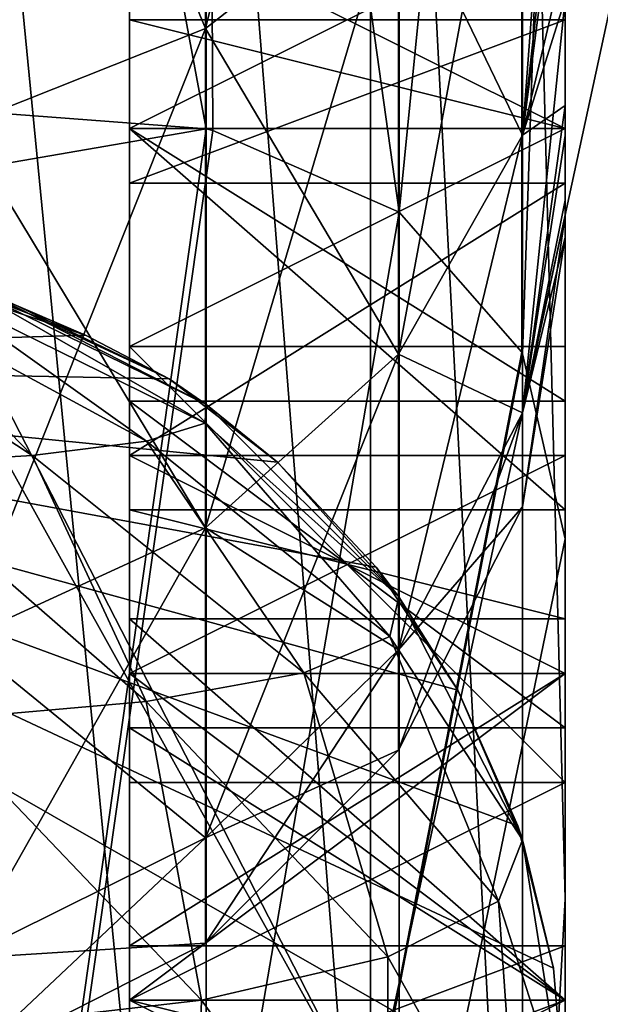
# Model space of a CAD drawing. Header units: millimetres. Extents: x -143 to 143, y -35 to 35.
# Tile 492 of 533: x 140.824 to 141.49, y -4.88 to -3.75. Entities that reach past the tile are written whole.
import ezdxf

# ---------------------------------------------------------------- set-up
doc = ezdxf.new("R2010")
doc.units = ezdxf.units.MM
doc.header["$LTSCALE"] = 65.185185
for name, color, linetype in [('1142', 7, 'CONTINUOUS'), ('1450', 7, 'CONTINUOUS'), ('1452', 7, 'CONTINUOUS'), ('1595', 7, 'CONTINUOUS'), ('1753', 7, 'CONTINUOUS'), ('1754', 7, 'CONTINUOUS'), ('1755', 7, 'CONTINUOUS'), ('1761', 7, 'CONTINUOUS'), ('1765', 7, 'CONTINUOUS'), ('1768', 7, 'CONTINUOUS'), ('866', 7, 'CONTINUOUS'), ('872', 7, 'CONTINUOUS'), ('887', 7, 'CONTINUOUS'), ('956', 7, 'CONTINUOUS'), ('957', 7, 'CONTINUOUS'), ('958', 7, 'CONTINUOUS'), ('959', 7, 'CONTINUOUS'), ('960', 7, 'CONTINUOUS'), ('967', 7, 'CONTINUOUS'), ('968', 7, 'CONTINUOUS'), ('969', 7, 'CONTINUOUS'), ('970', 7, 'CONTINUOUS'), ('971', 7, 'CONTINUOUS'), ('976', 7, 'CONTINUOUS'), ('977', 7, 'CONTINUOUS'), ('978', 7, 'CONTINUOUS'), ('979', 7, 'CONTINUOUS'), ('980', 7, 'CONTINUOUS'), ('981', 7, 'CONTINUOUS'), ('982', 7, 'CONTINUOUS'), ('986', 7, 'CONTINUOUS'), ('987', 7, 'CONTINUOUS'), ('988', 7, 'CONTINUOUS'), ('989', 7, 'CONTINUOUS'), ('990', 7, 'CONTINUOUS'), ('995', 7, 'CONTINUOUS'), ('996', 7, 'CONTINUOUS'), ('997', 7, 'CONTINUOUS'), ('998', 7, 'CONTINUOUS'), ('999', 7, 'CONTINUOUS')]:
    doc.layers.add(name, color=color, linetype=linetype)

msp = doc.modelspace()

# ---------------------------------------------------------------- linework, layer by layer
at = {"layer": '1142', "linetype": 'CONTINUOUS'}
for points in [[(141.4013, -2.8612, 17.5768), (141.4013, -5.6482, 16.8887), (141.2594, -2.9276, 17.8488), (141.4013, -2.8612, 17.5768)], [(141.45, -3.1952, 17.2058), (141.45, -4.7587, 16.8406), (141.4013, -2.8612, 17.5768), (141.45, -3.1952, 17.2058)], [(141.4013, -2.8612, 17.5768), (141.45, -4.7587, 16.8406), (141.4013, -5.6482, 16.8887), (141.4013, -2.8612, 17.5768)], [(141.2594, -2.9276, 17.8488), (141.2594, -5.778, 17.1396), (141.038, -2.9892, 18.0632), (141.2594, -2.9276, 17.8488)], [(141.2594, -2.9276, 17.8488), (141.4013, -5.6482, 16.8887), (141.2594, -5.778, 17.1396), (141.2594, -2.9276, 17.8488)], [(141.038, -2.9892, 18.0632), (141.038, -5.8981, 17.3328), (140.759, -3.0401, 18.1989), (141.038, -2.9892, 18.0632)], [(141.038, -2.9892, 18.0632), (141.2594, -5.778, 17.1396), (141.038, -5.8981, 17.3328), (141.038, -2.9892, 18.0632)], [(140.759, -3.0401, 18.1989), (141.038, -5.8981, 17.3328), (140.759, -5.997, 17.4493), (140.759, -3.0401, 18.1989)], [(141.45, -4.7587, 16.8406), (141.45, -6.2823, 16.3335), (141.4013, -5.6482, 16.8887), (141.45, -4.7587, 16.8406)]]:
    msp.add_3dface(points, dxfattribs=at)
at = {"layer": '1450', "linetype": 'CONTINUOUS'}
for points in [[(141.2265, -1.6844, 20.3281), (141.2265, -5.0074, 19.7736), (141.9507, -1.6597, 20.029), (141.2265, -1.6844, 20.3281)], [(141.9507, -1.6597, 20.029), (141.2265, -5.0074, 19.7736), (141.9507, -4.9337, 19.4827), (141.9507, -1.6597, 20.029)], [(141.2265, -1.6844, 20.3281), (140.45, -3.4954, 20.1998), (141.2265, -5.0074, 19.7736), (141.2265, -1.6844, 20.3281)], [(140.45, -3.4954, 20.1998), (140.45, -6.9438, 19.2882), (141.2265, -5.0074, 19.7736), (140.45, -3.4954, 20.1998)]]:
    msp.add_3dface(points, dxfattribs=at)
at = {"layer": '1452', "linetype": 'CONTINUOUS'}
for points in [[(141.9507, -4.9337, -19.4827), (141.2265, -1.6844, -20.3281), (141.9507, -1.6597, -20.029), (141.9507, -4.9337, -19.4827)], [(141.2265, -5.0074, -19.7736), (140.45, -3.6113, -20.1794), (141.2265, -1.6844, -20.3281), (141.2265, -5.0074, -19.7736)], [(141.2265, -5.0074, -19.7736), (141.2265, -1.6844, -20.3281), (141.9507, -4.9337, -19.4827), (141.2265, -5.0074, -19.7736)], [(140.45, -7.0544, -19.248), (140.45, -3.6113, -20.1794), (141.2265, -5.0074, -19.7736), (140.45, -7.0544, -19.248)]]:
    msp.add_3dface(points, dxfattribs=at)
at = {"layer": '1595', "linetype": 'CONTINUOUS'}
for points in [[(141.0373, -2.9986, -3.7601), (141.0373, -3.7601, -2.9986), (141.2588, -2.8606, -3.5871), (141.0373, -2.9986, -3.7601)], [(141.2588, -2.8606, -3.5871), (141.0373, -3.7601, -2.9986), (141.2588, -3.5871, -2.8606), (141.2588, -2.8606, -3.5871)], [(140.7581, -3.0871, -3.8711), (140.7581, -3.8711, -3.0871), (141.0373, -2.9986, -3.7601), (140.7581, -3.0871, -3.8711)], [(141.0373, -2.9986, -3.7601), (140.7581, -3.8711, -3.0871), (141.0373, -3.7601, -2.9986), (141.0373, -2.9986, -3.7601)], [(141.0373, -3.7601, 2.9986), (140.7581, -3.0871, 3.8711), (141.0373, -2.9986, 3.7601), (141.0373, -3.7601, 2.9986)], [(141.0373, -3.7601, 2.9986), (141.0373, -2.9986, 3.7601), (141.2588, -3.5871, 2.8606), (141.0373, -3.7601, 2.9986)], [(140.7581, -3.8711, 3.0871), (140.7581, -3.0871, 3.8711), (141.0373, -3.7601, 2.9986), (140.7581, -3.8711, 3.0871)], [(141.45, -3.5065, -1.9248), (141.45, -3.2281, -2.3621), (141.4011, -3.8823, -1.8696), (141.45, -3.5065, -1.9248)], [(141.4011, -3.8823, -1.8696), (141.45, -3.2281, -2.3621), (141.4011, -3.3689, -2.6866), (141.4011, -3.8823, -1.8696)], [(141.4011, -3.3689, 2.6866), (141.4011, -3.8823, 1.8696), (141.2588, -3.5871, 2.8606), (141.4011, -3.3689, 2.6866)], [(141.4011, -3.8823, -1.8696), (141.4011, -3.3689, -2.6866), (141.2588, -4.1337, -1.9907), (141.4011, -3.8823, -1.8696)], [(141.4011, -3.3689, -2.6866), (141.2588, -3.5871, -2.8606), (141.2588, -4.1337, -1.9907), (141.4011, -3.3689, -2.6866)], [(141.4011, -3.3689, 2.6866), (141.45, -3.4403, 2.0408), (141.4011, -3.8823, 1.8696), (141.4011, -3.3689, 2.6866)], [(141.45, -3.4403, 2.0408), (141.45, -3.6753, 1.5788), (141.4011, -3.8823, 1.8696), (141.45, -3.4403, 2.0408)], [(141.45, -3.7259, -1.4552), (141.45, -3.5065, -1.9248), (141.4011, -3.8823, -1.8696), (141.45, -3.7259, -1.4552)], [(141.0373, -3.7601, -2.9986), (141.0373, -4.3331, -2.0867), (141.2588, -3.5871, -2.8606), (141.0373, -3.7601, -2.9986)], [(141.2588, -3.5871, -2.8606), (141.0373, -4.3331, -2.0867), (141.2588, -4.1337, -1.9907), (141.2588, -3.5871, -2.8606)], [(141.2588, -4.1337, 1.9907), (141.0373, -3.7601, 2.9986), (141.2588, -3.5871, 2.8606), (141.2588, -4.1337, 1.9907)], [(141.4011, -3.8823, 1.8696), (141.2588, -4.1337, 1.9907), (141.2588, -3.5871, 2.8606), (141.4011, -3.8823, 1.8696)], [(141.45, -3.6753, 1.5788), (141.45, -3.8485, 1.0903), (141.4011, -3.8823, 1.8696), (141.45, -3.6753, 1.5788)], [(141.45, -3.8828, -0.9612), (141.45, -3.7259, -1.4552), (141.4011, -4.201, -0.9588), (141.45, -3.8828, -0.9612)], [(141.4011, -4.201, -0.9588), (141.45, -3.7259, -1.4552), (141.4011, -3.8823, -1.8696), (141.4011, -4.201, -0.9588)], [(140.7581, -3.8711, -3.0871), (140.7581, -4.461, -2.1483), (141.0373, -3.7601, -2.9986), (140.7581, -3.8711, -3.0871)], [(141.0373, -3.7601, -2.9986), (140.7581, -4.461, -2.1483), (141.0373, -4.3331, -2.0867), (141.0373, -3.7601, -2.9986)], [(141.0373, -4.3331, 2.0867), (140.7581, -3.8711, 3.0871), (141.0373, -3.7601, 2.9986), (141.0373, -4.3331, 2.0867)], [(141.0373, -4.3331, 2.0867), (141.0373, -3.7601, 2.9986), (141.2588, -4.1337, 1.9907), (141.0373, -4.3331, 2.0867)], [(141.45, -3.8485, 1.0903), (141.45, -3.9572, 0.5834), (141.4011, -4.201, 0.9588), (141.45, -3.8485, 1.0903)], [(141.4011, -3.8823, 1.8696), (141.45, -3.8485, 1.0903), (141.4011, -4.201, 0.9588), (141.4011, -3.8823, 1.8696)], [(140.7581, -4.461, 2.1483), (140.7581, -3.8711, 3.0871), (141.0373, -4.3331, 2.0867), (140.7581, -4.461, 2.1483)], [(141.4011, -3.8823, 1.8696), (141.4011, -4.201, 0.9588), (141.2588, -4.1337, 1.9907), (141.4011, -3.8823, 1.8696)], [(141.4011, -4.201, -0.9588), (141.4011, -3.8823, -1.8696), (141.2588, -4.473, -1.0209), (141.4011, -4.201, -0.9588)], [(141.4011, -3.8823, -1.8696), (141.2588, -4.1337, -1.9907), (141.2588, -4.473, -1.0209), (141.4011, -3.8823, -1.8696)], [(141.45, -3.9745, -0.451), (141.45, -3.8828, -0.9612), (141.4011, -4.201, -0.9588), (141.45, -3.9745, -0.451)], [(141.45, -3.9572, 0.5834), (141.45, -3.9994, 0.0668), (141.4011, -4.201, 0.9588), (141.45, -3.9572, 0.5834)], [(141.45, -3.9994, 0.0668), (141.45, -3.9745, -0.451), (141.4011, -4.309), (141.45, -3.9994, 0.0668)], [(141.4011, -4.309), (141.45, -3.9745, -0.451), (141.4011, -4.201, -0.9588), (141.4011, -4.309)], [(141.4011, -4.201, 0.9588), (141.45, -3.9994, 0.0668), (141.4011, -4.309), (141.4011, -4.201, 0.9588)], [(141.0373, -4.3331, -2.0867), (141.0373, -4.6888, -1.0702), (141.2588, -4.1337, -1.9907), (141.0373, -4.3331, -2.0867)], [(141.2588, -4.1337, -1.9907), (141.0373, -4.6888, -1.0702), (141.2588, -4.473, -1.0209), (141.2588, -4.1337, -1.9907)], [(141.2588, -4.473, 1.0209), (141.0373, -4.3331, 2.0867), (141.2588, -4.1337, 1.9907), (141.2588, -4.473, 1.0209)], [(141.4011, -4.201, 0.9588), (141.2588, -4.473, 1.0209), (141.2588, -4.1337, 1.9907), (141.4011, -4.201, 0.9588)], [(141.4011, -4.201, 0.9588), (141.4011, -4.309), (141.2588, -4.473, 1.0209), (141.4011, -4.201, 0.9588)], [(141.4011, -4.309), (141.4011, -4.201, -0.9588), (141.2588, -4.588), (141.4011, -4.309)], [(141.4011, -4.201, -0.9588), (141.2588, -4.473, -1.0209), (141.2588, -4.588), (141.4011, -4.201, -0.9588)], [(141.4011, -4.309), (141.2588, -4.588), (141.2588, -4.473, 1.0209), (141.4011, -4.309)], [(140.7581, -4.461, -2.1483), (140.7581, -4.8272, -1.1018), (141.0373, -4.3331, -2.0867), (140.7581, -4.461, -2.1483)], [(141.0373, -4.3331, -2.0867), (140.7581, -4.8272, -1.1018), (141.0373, -4.6888, -1.0702), (141.0373, -4.3331, -2.0867)], [(141.0373, -4.6888, 1.0702), (140.7581, -4.461, 2.1483), (141.0373, -4.3331, 2.0867), (141.0373, -4.6888, 1.0702)], [(141.0373, -4.6888, 1.0702), (141.0373, -4.3331, 2.0867), (141.2588, -4.473, 1.0209), (141.0373, -4.6888, 1.0702)], [(140.7581, -4.8272, 1.1018), (140.7581, -4.461, 2.1483), (141.0373, -4.6888, 1.0702), (140.7581, -4.8272, 1.1018)], [(141.0373, -4.6888, -1.0702), (141.0373, -4.8094), (141.2588, -4.473, -1.0209), (141.0373, -4.6888, -1.0702)], [(141.2588, -4.473, -1.0209), (141.0373, -4.8094), (141.2588, -4.588), (141.2588, -4.473, -1.0209)], [(141.2588, -4.588), (141.0373, -4.6888, 1.0702), (141.2588, -4.473, 1.0209), (141.2588, -4.588)], [(141.0373, -4.8094), (141.0373, -4.6888, 1.0702), (141.2588, -4.588), (141.0373, -4.8094)], [(140.7581, -4.8272, -1.1018), (140.7581, -4.9513), (141.0373, -4.6888, -1.0702), (140.7581, -4.8272, -1.1018)], [(141.0373, -4.6888, -1.0702), (140.7581, -4.9513), (141.0373, -4.8094), (141.0373, -4.6888, -1.0702)], [(141.0373, -4.8094), (140.7581, -4.8272, 1.1018), (141.0373, -4.6888, 1.0702), (141.0373, -4.8094)], [(140.7581, -4.9513), (140.7581, -4.8272, 1.1018), (141.0373, -4.8094), (140.7581, -4.9513)]]:
    msp.add_3dface(points, dxfattribs=at)
at = {"layer": '1753', "linetype": 'CONTINUOUS'}
for points in [[(140.8997, -4.1119, -7.388), (139.95, -4.1417, -6.9701), (140.8096, -4.0821, -7.3157), (140.8997, -4.1119, -7.388)], [(140.9956, -4.162, -7.4833), (139.95, -4.1417, -6.9701), (140.8997, -4.1119, -7.388), (140.9956, -4.162, -7.4833)], [(141.45, -5, -8.5355), (141.45, -10.4797, -14.0152), (139.95, -4.1417, -6.9701), (141.45, -5, -8.5355)], [(141.45, -5, -8.5355), (139.95, -4.1417, -6.9701), (141.4368, -4.8381, -8.3674), (141.45, -5, -8.5355)], [(141.45, -10.4797, -14.0152), (141.4039, -10.7064, -14.2202), (139.95, -4.1417, -6.9701), (141.45, -10.4797, -14.0152)], [(141.4039, -10.7064, -14.2202), (141.2663, -10.9415, -14.3905), (139.95, -4.1417, -6.9701), (141.4039, -10.7064, -14.2202)], [(141.2663, -10.9415, -14.3905), (141.1654, -11.0549, -14.4563), (139.95, -4.1417, -6.9701), (141.2663, -10.9415, -14.3905)], [(141.1654, -11.0549, -14.4563), (141.0458, -11.1613, -14.5063), (139.95, -4.1417, -6.9701), (141.1654, -11.0549, -14.4563)], [(141.0458, -11.1613, -14.5063), (140.9106, -11.2574, -14.5387), (139.95, -4.1417, -6.9701), (141.0458, -11.1613, -14.5063)], [(140.9106, -11.2574, -14.5387), (140.7634, -11.3407, -14.5526), (139.95, -4.1417, -6.9701), (140.9106, -11.2574, -14.5387)], [(141.4368, -4.8381, -8.3674), (139.95, -4.1417, -6.9701), (141.3957, -4.6749, -8.1848), (141.4368, -4.8381, -8.3674)], [(141.3957, -4.6749, -8.1848), (139.95, -4.1417, -6.9701), (141.3268, -4.5191, -7.9966), (141.3957, -4.6749, -8.1848)], [(141.3268, -4.5191, -7.9966), (139.95, -4.1417, -6.9701), (141.233, -4.378, -7.8113), (141.3268, -4.5191, -7.9966)], [(141.233, -4.378, -7.8113), (139.95, -4.1417, -6.9701), (141.1198, -4.2575, -7.6374), (141.233, -4.378, -7.8113)], [(141.1198, -4.2575, -7.6374), (139.95, -4.1417, -6.9701), (140.9956, -4.162, -7.4833), (141.1198, -4.2575, -7.6374)]]:
    msp.add_3dface(points, dxfattribs=at)
at = {"layer": '1754', "linetype": 'CONTINUOUS'}
for points in [[(140.759, -4.0489, -16.7705), (140.9956, -4.162, -7.4833), (140.7346, -4.0413, -7.4833), (140.759, -4.0489, -16.7705)], [(141.0378, -4.191, -16.7705), (140.9956, -4.162, -7.4833), (140.759, -4.0489, -16.7705), (141.0378, -4.191, -16.7705)], [(141.1198, -4.2575, -7.6374), (140.9956, -4.162, -7.4833), (141.0378, -4.191, -16.7705), (141.1198, -4.2575, -7.6374)], [(141.259, -4.4122, -16.7705), (141.1198, -4.2575, -7.6374), (141.0378, -4.191, -16.7705), (141.259, -4.4122, -16.7705)], [(141.233, -4.378, -7.8113), (141.1198, -4.2575, -7.6374), (141.259, -4.4122, -16.7705), (141.233, -4.378, -7.8113)], [(141.3268, -4.5191, -7.9966), (141.233, -4.378, -7.8113), (141.259, -4.4122, -16.7705), (141.3268, -4.5191, -7.9966)], [(141.4011, -4.691, -16.7705), (141.3268, -4.5191, -7.9966), (141.259, -4.4122, -16.7705), (141.4011, -4.691, -16.7705)], [(141.3957, -4.6749, -8.1848), (141.3268, -4.5191, -7.9966), (141.4011, -4.691, -16.7705), (141.3957, -4.6749, -8.1848)], [(141.4368, -4.8381, -8.3674), (141.3957, -4.6749, -8.1848), (141.4011, -4.691, -16.7705), (141.4368, -4.8381, -8.3674)], [(141.45, -5, -16.7705), (141.4368, -4.8381, -8.3674), (141.4011, -4.691, -16.7705), (141.45, -5, -16.7705)], [(141.45, -5, -16.7705), (141.45, -5, -8.5355), (141.4368, -4.8381, -8.3674), (141.45, -5, -16.7705)]]:
    msp.add_3dface(points, dxfattribs=at)
at = {"layer": '1755', "linetype": 'CONTINUOUS'}
for points in [[(140.7604, -4.0548, -16.8714), (140.7264, -4.0602, -16.9715), (141.0368, -4.2131, -16.9612), (140.7604, -4.0548, -16.8714)], [(141.0378, -4.191, -16.7705), (140.759, -4.0489, -16.7705), (140.7604, -4.0548, -16.8714), (141.0378, -4.191, -16.7705)], [(141.0378, -4.191, -16.7705), (140.7604, -4.0548, -16.8714), (141.0368, -4.2131, -16.9612), (141.0378, -4.191, -16.7705)], [(140.6576, -4.0646, -17.0567), (140.5612, -4.0674, -17.1139), (140.8384, -4.25, -17.3059), (140.6576, -4.0646, -17.0567)], [(140.7264, -4.0602, -16.9715), (140.6576, -4.0646, -17.0567), (140.9695, -4.2335, -17.1482), (140.7264, -4.0602, -16.9715)], [(140.6576, -4.0646, -17.0567), (140.8384, -4.25, -17.3059), (140.9695, -4.2335, -17.1482), (140.6576, -4.0646, -17.0567)], [(140.7264, -4.0602, -16.9715), (140.9695, -4.2335, -17.1482), (141.0368, -4.2131, -16.9612), (140.7264, -4.0602, -16.9715)], [(140.5612, -4.0674, -17.1139), (140.6575, -4.2606, -17.411), (140.8384, -4.25, -17.3059), (140.5612, -4.0674, -17.1139)], [(141.259, -4.4122, -16.7705), (141.0378, -4.191, -16.7705), (141.0368, -4.2131, -16.9612), (141.259, -4.4122, -16.7705)], [(141.0368, -4.2131, -16.9612), (140.9695, -4.2335, -17.1482), (141.249, -4.4576, -17.0301), (141.0368, -4.2131, -16.9612)], [(141.259, -4.4122, -16.7705), (141.0368, -4.2131, -16.9612), (141.249, -4.4576, -17.0301), (141.259, -4.4122, -16.7705)], [(140.9695, -4.2335, -17.1482), (140.8384, -4.25, -17.3059), (141.1501, -4.4992, -17.2795), (140.9695, -4.2335, -17.1482)], [(140.9695, -4.2335, -17.1482), (141.1501, -4.4992, -17.2795), (141.249, -4.4576, -17.0301), (140.9695, -4.2335, -17.1482)], [(140.8384, -4.25, -17.3059), (140.6575, -4.2606, -17.411), (140.9691, -4.5323, -17.4859), (140.8384, -4.25, -17.3059)], [(140.8384, -4.25, -17.3059), (140.9691, -4.5323, -17.4859), (141.1501, -4.4992, -17.2795), (140.8384, -4.25, -17.3059)], [(140.6575, -4.2606, -17.411), (140.7257, -4.5535, -17.6218), (140.9691, -4.5323, -17.4859), (140.6575, -4.2606, -17.411)], [(141.4011, -4.691, -16.7705), (141.259, -4.4122, -16.7705), (141.249, -4.4576, -17.0301), (141.4011, -4.691, -16.7705)], [(141.249, -4.4576, -17.0301), (141.1501, -4.4992, -17.2795), (141.3736, -4.7615, -17.0706), (141.249, -4.4576, -17.0301)], [(141.4011, -4.691, -16.7705), (141.249, -4.4576, -17.0301), (141.3736, -4.7615, -17.0706), (141.4011, -4.691, -16.7705)], [(141.1501, -4.4992, -17.2795), (140.9691, -4.5323, -17.4859), (141.2464, -4.8251, -17.3495), (141.1501, -4.4992, -17.2795)], [(141.1501, -4.4992, -17.2795), (141.2464, -4.8251, -17.3495), (141.3736, -4.7615, -17.0706), (141.1501, -4.4992, -17.2795)], [(140.9691, -4.5323, -17.4859), (140.7257, -4.5535, -17.6218), (141.0327, -4.875, -17.5735), (140.9691, -4.5323, -17.4859)], [(140.9691, -4.5323, -17.4859), (141.0327, -4.875, -17.5735), (141.2464, -4.8251, -17.3495), (140.9691, -4.5323, -17.4859)], [(140.7257, -4.5535, -17.6218), (140.7568, -4.9066, -17.7177), (141.0327, -4.875, -17.5735), (140.7257, -4.5535, -17.6218)], [(141.45, -5, -16.7705), (141.4011, -4.691, -16.7705), (141.3736, -4.7615, -17.0706), (141.45, -5, -16.7705)], [(141.2464, -4.8251, -17.3495), (141.3971, -5.0917, -17.0781), (141.3736, -4.7615, -17.0706), (141.2464, -4.8251, -17.3495)], [(141.3971, -5.0917, -17.0781), (141.45, -5, -16.7705), (141.3736, -4.7615, -17.0706), (141.3971, -5.0917, -17.0781)], [(141.0327, -4.875, -17.5735), (141.2468, -5.1726, -17.3495), (141.2464, -4.8251, -17.3495), (141.0327, -4.875, -17.5735)], [(141.2468, -5.1726, -17.3495), (141.3971, -5.0917, -17.0781), (141.2464, -4.8251, -17.3495), (141.2468, -5.1726, -17.3495)], [(140.7568, -4.9066, -17.7177), (141.0211, -5.2345, -17.5572), (141.0327, -4.875, -17.5735), (140.7568, -4.9066, -17.7177)], [(141.0211, -5.2345, -17.5572), (141.2468, -5.1726, -17.3495), (141.0327, -4.875, -17.5735), (141.0211, -5.2345, -17.5572)]]:
    msp.add_3dface(points, dxfattribs=at)
at = {"layer": '1761', "linetype": 'CONTINUOUS'}
for points in [[(140.8997, -4.1119, -7.388), (140.8096, -4.0821, -7.3157), (140.7129, -4.0413, -7.3744), (140.8997, -4.1119, -7.388)], [(140.7346, -4.0413, -7.4833), (140.8997, -4.1119, -7.388), (140.7129, -4.0413, -7.3744), (140.7346, -4.0413, -7.4833)], [(140.9956, -4.162, -7.4833), (140.8997, -4.1119, -7.388), (140.7346, -4.0413, -7.4833), (140.9956, -4.162, -7.4833)]]:
    msp.add_3dface(points, dxfattribs=at)
at = {"layer": '1765', "linetype": 'CONTINUOUS'}
for points in [[(141.0381, -3.8752, 7.2166), (141.038, -2.3872, 7.8356), (140.759, -2.3769, 7.69), (141.0381, -3.8752, 7.2166)], [(140.7694, -3.855, 7.0697), (141.0381, -3.8752, 7.2166), (140.759, -2.3769, 7.69), (140.7694, -3.855, 7.0697)], [(141.2594, -3.9709, 7.4166), (141.2594, -2.4455, 8.0494), (141.038, -2.3872, 7.8356), (141.2594, -3.9709, 7.4166)], [(141.0456, -3.877, 7.2219), (141.2594, -3.9709, 7.4166), (141.038, -2.3872, 7.8356), (141.0456, -3.877, 7.2219)], [(141.0381, -3.8752, 7.2166), (141.0456, -3.877, 7.2219), (141.038, -2.3872, 7.8356), (141.0381, -3.8752, 7.2166)], [(141.2594, -3.9709, 7.4166), (141.4013, -2.5468, 8.3104), (141.2594, -2.4455, 8.0494), (141.2594, -3.9709, 7.4166)], [(141.4002, -4.1313, 7.6434), (141.4013, -2.5468, 8.3104), (141.2594, -3.9709, 7.4166), (141.4002, -4.1313, 7.6434)], [(141.4013, -4.1335, 7.6461), (141.4013, -2.5468, 8.3104), (141.4002, -4.1313, 7.6434), (141.4013, -4.1335, 7.6461)], [(141.4013, -4.1335, 7.6461), (141.45, -2.685, 8.5902), (141.4013, -2.5468, 8.3104), (141.4013, -4.1335, 7.6461)], [(141.45, -4.3457, 7.8813), (141.45, -2.685, 8.5902), (141.4013, -4.1335, 7.6461), (141.45, -4.3457, 7.8813)]]:
    msp.add_3dface(points, dxfattribs=at)
at = {"layer": '1768', "linetype": 'CONTINUOUS'}
for points in [[(139.95, -4.063, 6.8914), (141.0381, -3.8752, 7.2166), (140.7694, -3.855, 7.0697), (139.95, -4.063, 6.8914)], [(139.95, -4.063, 6.8914), (139.95, -11.5906, 14.419), (141.0381, -3.8752, 7.2166), (139.95, -4.063, 6.8914)], [(139.95, -11.5906, 14.419), (141.0456, -3.877, 7.2219), (141.0381, -3.8752, 7.2166), (139.95, -11.5906, 14.419)], [(139.95, -11.5906, 14.419), (141.2594, -3.9709, 7.4166), (141.0456, -3.877, 7.2219), (139.95, -11.5906, 14.419)], [(139.95, -11.5906, 14.419), (141.4002, -4.1313, 7.6434), (141.2594, -3.9709, 7.4166), (139.95, -11.5906, 14.419)], [(139.95, -11.5906, 14.419), (141.4013, -4.1335, 7.6461), (141.4002, -4.1313, 7.6434), (139.95, -11.5906, 14.419)], [(139.95, -11.5906, 14.419), (141.45, -4.3457, 7.8813), (141.4013, -4.1335, 7.6461), (139.95, -11.5906, 14.419)], [(141.45, -10.4797, 14.0152), (141.45, -4.3457, 7.8813), (139.95, -11.5906, 14.419), (141.45, -10.4797, 14.0152)]]:
    msp.add_3dface(points, dxfattribs=at)
at = {"layer": '866', "linetype": 'CONTINUOUS'}
for points in [[(141.45, -3.8485, 1.0903), (141.45, -3.6753, 1.5788), (141.45, -3.7259, -1.4552), (141.45, -3.8485, 1.0903)], [(141.45, -3.8828, -0.9612), (141.45, -3.8485, 1.0903), (141.45, -3.7259, -1.4552), (141.45, -3.8828, -0.9612)], [(141.45, -3.9572, 0.5834), (141.45, -3.8485, 1.0903), (141.45, -3.8828, -0.9612), (141.45, -3.9572, 0.5834)], [(141.45, -3.9745, -0.451), (141.45, -3.9572, 0.5834), (141.45, -3.8828, -0.9612), (141.45, -3.9745, -0.451)], [(141.45, -3.9994, 0.0668), (141.45, -3.9572, 0.5834), (141.45, -3.9745, -0.451), (141.45, -3.9994, 0.0668)]]:
    msp.add_3dface(points, dxfattribs=at)
at = {"layer": '872', "linetype": 'CONTINUOUS'}
for points in [[(141.45, -2.685, 8.5902), (141.45, -4.3457, 7.8813), (141.45, -2.75, 12.8936), (141.45, -2.685, 8.5902)], [(141.45, -2.75, 12.8936), (141.45, -4.3457, 7.8813), (141.45, -2.75, 13.2766), (141.45, -2.75, 12.8936)], [(141.45, -2.75, 13.2766), (141.45, -4.3457, 7.8813), (141.45, -3.25, 12.7021), (141.45, -2.75, 13.2766)], [(141.45, -4.7587, 16.8406), (141.45, -3.1952, 17.2058), (141.45, -4.4375, 15), (141.45, -4.7587, 16.8406)], [(141.45, -4.4375, 15), (141.45, -3.1952, 17.2058), (141.45, -4.3125, 15), (141.45, -4.4375, 15)], [(141.45, -4.3125, 15), (141.45, -3.1952, 17.2058), (141.45, -3.875, 14.9362), (141.45, -4.3125, 15)], [(141.45, -3.875, 14.9362), (141.45, -3.1952, 17.2058), (141.45, -3.625, 14.8085), (141.45, -3.875, 14.9362)], [(141.45, -3.25, 12.7021), (141.45, -4.3457, 7.8813), (141.45, -3.3125, 12.5106), (141.45, -3.25, 12.7021)], [(141.45, -3.3125, 12.5106), (141.45, -4.3457, 7.8813), (141.45, -3.4375, 12.3191), (141.45, -3.3125, 12.5106)], [(141.45, -3.4375, 12.3191), (141.45, -4.3457, 7.8813), (141.45, -3.625, 12.1915), (141.45, -3.4375, 12.3191)], [(141.45, -3.625, 12.1915), (141.45, -4.3457, 7.8813), (141.45, -3.875, 12.0638), (141.45, -3.625, 12.1915)], [(141.45, -3.9375, 14.617), (141.45, -3.75, 14.4894), (141.45, -3.875, 12.383), (141.45, -3.9375, 14.617)], [(141.45, -3.875, 12.383), (141.45, -3.75, 14.4894), (141.45, -3.75, 12.4468), (141.45, -3.875, 12.383)], [(141.45, -3.875, 12.0638), (141.45, -4.3457, 7.8813), (141.45, -4.125, 12), (141.45, -3.875, 12.0638)], [(141.45, -4.1875, 12.3191), (141.45, -3.9375, 14.617), (141.45, -3.875, 12.383), (141.45, -4.1875, 12.3191)], [(141.45, -4.25, 14.6809), (141.45, -3.9375, 14.617), (141.45, -4.25, 13.6596), (141.45, -4.25, 14.6809)], [(141.45, -4.25, 13.6596), (141.45, -3.9375, 14.617), (141.45, -4.25, 13.4043), (141.45, -4.25, 13.6596)], [(141.45, -4.25, 13.4043), (141.45, -3.9375, 14.617), (141.45, -4.1875, 12.3191), (141.45, -4.25, 13.4043)], [(141.45, -4.125, 12), (141.45, -4.3457, 7.8813), (141.45, -4.625, 12), (141.45, -4.125, 12)], [(141.45, -4.5625, 12.3191), (141.45, -4.25, 13.4043), (141.45, -4.1875, 12.3191), (141.45, -4.5625, 12.3191)], [(141.45, -4.5, 14.6809), (141.45, -4.25, 14.6809), (141.45, -4.5, 13.6596), (141.45, -4.5, 14.6809)], [(141.45, -4.5, 13.6596), (141.45, -4.25, 14.6809), (141.45, -4.25, 13.6596), (141.45, -4.5, 13.6596)], [(141.45, -4.5, 13.4043), (141.45, -4.25, 13.4043), (141.45, -4.5625, 12.3191), (141.45, -4.5, 13.4043)], [(141.45, -4.3457, 7.8813), (141.45, -10.4797, 14.0152), (141.45, -4.875, 12.0638), (141.45, -4.3457, 7.8813)], [(141.45, -4.625, 12), (141.45, -4.3457, 7.8813), (141.45, -4.875, 12.0638), (141.45, -4.625, 12)], [(141.45, -4.875, 14.9362), (141.45, -4.7587, 16.8406), (141.45, -4.4375, 15), (141.45, -4.875, 14.9362)], [(141.45, -4.8125, 14.617), (141.45, -4.5, 14.6809), (141.45, -4.875, 13.7872), (141.45, -4.8125, 14.617)], [(141.45, -4.875, 13.7872), (141.45, -4.5, 14.6809), (141.45, -4.5, 13.6596), (141.45, -4.875, 13.7872)], [(141.45, -4.875, 13.3404), (141.45, -4.5, 13.4043), (141.45, -4.875, 12.383), (141.45, -4.875, 13.3404)], [(141.45, -4.875, 12.383), (141.45, -4.5, 13.4043), (141.45, -4.5625, 12.3191), (141.45, -4.875, 12.383)], [(141.45, -6.2823, 16.3335), (141.45, -4.7587, 16.8406), (141.45, -5.375, 14.5532), (141.45, -6.2823, 16.3335)], [(141.45, -5.375, 14.5532), (141.45, -4.7587, 16.8406), (141.45, -5.125, 14.8085), (141.45, -5.375, 14.5532)], [(141.45, -5.125, 14.8085), (141.45, -4.7587, 16.8406), (141.45, -4.875, 14.9362), (141.45, -5.125, 14.8085)], [(141.45, -5, 14.4894), (141.45, -4.8125, 14.617), (141.45, -5, 13.9149), (141.45, -5, 14.4894)], [(141.45, -5, 13.9149), (141.45, -4.8125, 14.617), (141.45, -4.875, 13.7872), (141.45, -5, 13.9149)], [(141.45, -4.875, 12.0638), (141.45, -10.4797, 14.0152), (141.45, -5.125, 12.1915), (141.45, -4.875, 12.0638)], [(141.45, -5.0625, 13.2128), (141.45, -4.875, 13.3404), (141.45, -5, 12.4468), (141.45, -5.0625, 13.2128)], [(141.45, -5, 12.4468), (141.45, -4.875, 13.3404), (141.45, -4.875, 12.383), (141.45, -5, 12.4468)]]:
    msp.add_3dface(points, dxfattribs=at)
at = {"layer": '887', "linetype": 'CONTINUOUS'}
for points in [[(140.95, -3.9375, 14.617), (140.95, -4.25, 14.6809), (140.95, -3.375, 14.5532), (140.95, -3.9375, 14.617)], [(140.95, -3.375, 14.5532), (140.95, -4.25, 14.6809), (140.95, -3.625, 14.8085), (140.95, -3.375, 14.5532)], [(140.95, -3.75, 14.4894), (140.95, -3.9375, 14.617), (140.95, -3.375, 14.5532), (140.95, -3.75, 14.4894)], [(140.95, -3.4375, 12.3191), (140.95, -3.625, 12.1915), (140.95, -4.1875, 12.3191), (140.95, -3.4375, 12.3191)], [(140.95, -3.75, 12.4468), (140.95, -3.4375, 12.3191), (140.95, -3.875, 12.383), (140.95, -3.75, 12.4468)], [(140.95, -3.875, 12.383), (140.95, -3.4375, 12.3191), (140.95, -4.1875, 12.3191), (140.95, -3.875, 12.383)], [(140.95, -5.125, 12.1915), (140.95, -5.3125, 12.3191), (140.95, -3.625, 12.1915), (140.95, -5.125, 12.1915)], [(140.95, -3.625, 12.1915), (140.95, -5.3125, 12.3191), (140.95, -4.5625, 12.3191), (140.95, -3.625, 12.1915)], [(140.95, -3.875, 12.0638), (140.95, -5.125, 12.1915), (140.95, -3.625, 12.1915), (140.95, -3.875, 12.0638)], [(140.95, -4.1875, 12.3191), (140.95, -3.625, 12.1915), (140.95, -4.5625, 12.3191), (140.95, -4.1875, 12.3191)], [(140.95, -3.625, 14.8085), (140.95, -4.25, 14.6809), (140.95, -5.125, 14.8085), (140.95, -3.625, 14.8085)], [(140.95, -3.875, 14.9362), (140.95, -3.625, 14.8085), (140.95, -4.875, 14.9362), (140.95, -3.875, 14.9362)], [(140.95, -4.875, 14.9362), (140.95, -3.625, 14.8085), (140.95, -5.125, 14.8085), (140.95, -4.875, 14.9362)], [(140.95, -4.875, 12.0638), (140.95, -5.125, 12.1915), (140.95, -3.875, 12.0638), (140.95, -4.875, 12.0638)], [(140.95, -4.125, 12), (140.95, -4.875, 12.0638), (140.95, -3.875, 12.0638), (140.95, -4.125, 12)], [(140.95, -4.3125, 15), (140.95, -3.875, 14.9362), (140.95, -4.4375, 15), (140.95, -4.3125, 15)], [(140.95, -4.4375, 15), (140.95, -3.875, 14.9362), (140.95, -4.875, 14.9362), (140.95, -4.4375, 15)], [(140.95, -4.625, 12), (140.95, -4.875, 12.0638), (140.95, -4.125, 12), (140.95, -4.625, 12)], [(140.95, -4.25, 13.4043), (140.95, -4.5, 13.4043), (140.95, -5, 13.5319), (140.95, -4.25, 13.4043)], [(140.95, -4.25, 13.6596), (140.95, -4.25, 13.4043), (140.95, -4.5, 13.6596), (140.95, -4.25, 13.6596)], [(140.95, -4.5, 13.6596), (140.95, -4.25, 13.4043), (140.95, -5, 13.5319), (140.95, -4.5, 13.6596)], [(140.95, -4.25, 14.6809), (140.95, -4.5, 14.6809), (140.95, -5.125, 14.8085), (140.95, -4.25, 14.6809)], [(140.95, -4.5, 13.4043), (140.95, -4.875, 13.3404), (140.95, -5.3125, 13.4043), (140.95, -4.5, 13.4043)], [(140.95, -5, 13.5319), (140.95, -4.5, 13.4043), (140.95, -5.3125, 13.4043), (140.95, -5, 13.5319)], [(140.95, -4.875, 13.7872), (140.95, -4.5, 13.6596), (140.95, -5.25, 13.7234), (140.95, -4.875, 13.7872)], [(140.95, -5.25, 13.7234), (140.95, -4.5, 13.6596), (140.95, -5, 13.5319), (140.95, -5.25, 13.7234)], [(140.95, -4.5, 14.6809), (140.95, -4.8125, 14.617), (140.95, -5.125, 14.8085), (140.95, -4.5, 14.6809)], [(140.95, -4.5625, 12.3191), (140.95, -5.3125, 12.3191), (140.95, -4.875, 12.383), (140.95, -4.5625, 12.3191)], [(140.95, -4.8125, 14.617), (140.95, -5, 14.4894), (140.95, -5.375, 14.5532), (140.95, -4.8125, 14.617)], [(140.95, -5.125, 14.8085), (140.95, -4.8125, 14.617), (140.95, -5.375, 14.5532), (140.95, -5.125, 14.8085)], [(140.95, -5.3125, 12.3191), (140.95, -5.4375, 12.5106), (140.95, -4.875, 12.383), (140.95, -5.3125, 12.3191)], [(140.95, -4.875, 12.383), (140.95, -5.4375, 12.5106), (140.95, -5, 12.4468), (140.95, -4.875, 12.383)], [(140.95, -4.875, 13.3404), (140.95, -5.0625, 13.2128), (140.95, -5.3125, 13.4043), (140.95, -4.875, 13.3404)], [(140.95, -5, 13.9149), (140.95, -4.875, 13.7872), (140.95, -5.375, 13.9149), (140.95, -5, 13.9149)], [(140.95, -5.375, 13.9149), (140.95, -4.875, 13.7872), (140.95, -5.25, 13.7234), (140.95, -5.375, 13.9149)]]:
    msp.add_3dface(points, dxfattribs=at)
at = {"layer": '956', "linetype": 'CONTINUOUS'}
for points in [[(141.45, -4.875, 12.0638), (141.45, -5.125, 12.1915), (140.95, -5.125, 12.1915), (141.45, -4.875, 12.0638)], [(141.45, -4.875, 12.0638), (140.95, -5.125, 12.1915), (140.95, -4.875, 12.0638), (141.45, -4.875, 12.0638)]]:
    msp.add_3dface(points, dxfattribs=at)
at = {"layer": '957', "linetype": 'CONTINUOUS'}
for points in [[(141.45, -4.625, 12), (141.45, -4.875, 12.0638), (140.95, -4.875, 12.0638), (141.45, -4.625, 12)], [(141.45, -4.625, 12), (140.95, -4.875, 12.0638), (140.95, -4.625, 12), (141.45, -4.625, 12)]]:
    msp.add_3dface(points, dxfattribs=at)
at = {"layer": '958', "linetype": 'CONTINUOUS'}
for points in [[(141.45, -4.125, 12), (141.45, -4.625, 12), (140.95, -4.125, 12), (141.45, -4.125, 12)], [(141.45, -4.625, 12), (140.95, -4.625, 12), (140.95, -4.125, 12), (141.45, -4.625, 12)]]:
    msp.add_3dface(points, dxfattribs=at)
at = {"layer": '959', "linetype": 'CONTINUOUS'}
for points in [[(141.45, -3.875, 12.0638), (141.45, -4.125, 12), (140.95, -4.125, 12), (141.45, -3.875, 12.0638)], [(141.45, -3.875, 12.0638), (140.95, -4.125, 12), (140.95, -3.875, 12.0638), (141.45, -3.875, 12.0638)]]:
    msp.add_3dface(points, dxfattribs=at)
at = {"layer": '960', "linetype": 'CONTINUOUS'}
for points in [[(141.45, -3.625, 12.1915), (141.45, -3.875, 12.0638), (140.95, -3.875, 12.0638), (141.45, -3.625, 12.1915)], [(141.45, -3.625, 12.1915), (140.95, -3.875, 12.0638), (140.95, -3.625, 12.1915), (141.45, -3.625, 12.1915)]]:
    msp.add_3dface(points, dxfattribs=at)
at = {"layer": '967', "linetype": 'CONTINUOUS'}
for points in [[(141.45, -3.875, 12.383), (141.45, -3.75, 12.4468), (140.95, -3.75, 12.4468), (141.45, -3.875, 12.383)], [(141.45, -3.875, 12.383), (140.95, -3.75, 12.4468), (140.95, -3.875, 12.383), (141.45, -3.875, 12.383)]]:
    msp.add_3dface(points, dxfattribs=at)
at = {"layer": '968', "linetype": 'CONTINUOUS'}
for points in [[(141.45, -4.1875, 12.3191), (141.45, -3.875, 12.383), (140.95, -3.875, 12.383), (141.45, -4.1875, 12.3191)], [(141.45, -4.1875, 12.3191), (140.95, -3.875, 12.383), (140.95, -4.1875, 12.3191), (141.45, -4.1875, 12.3191)]]:
    msp.add_3dface(points, dxfattribs=at)
at = {"layer": '969', "linetype": 'CONTINUOUS'}
for points in [[(141.45, -4.5625, 12.3191), (141.45, -4.1875, 12.3191), (140.95, -4.1875, 12.3191), (141.45, -4.5625, 12.3191)], [(141.45, -4.5625, 12.3191), (140.95, -4.1875, 12.3191), (140.95, -4.5625, 12.3191), (141.45, -4.5625, 12.3191)]]:
    msp.add_3dface(points, dxfattribs=at)
at = {"layer": '970', "linetype": 'CONTINUOUS'}
for points in [[(141.45, -4.875, 12.383), (141.45, -4.5625, 12.3191), (140.95, -4.5625, 12.3191), (141.45, -4.875, 12.383)], [(141.45, -4.875, 12.383), (140.95, -4.5625, 12.3191), (140.95, -4.875, 12.383), (141.45, -4.875, 12.383)]]:
    msp.add_3dface(points, dxfattribs=at)
at = {"layer": '971', "linetype": 'CONTINUOUS'}
for points in [[(141.45, -5, 12.4468), (141.45, -4.875, 12.383), (140.95, -4.875, 12.383), (141.45, -5, 12.4468)], [(141.45, -5, 12.4468), (140.95, -4.875, 12.383), (140.95, -5, 12.4468), (141.45, -5, 12.4468)]]:
    msp.add_3dface(points, dxfattribs=at)
at = {"layer": '976', "linetype": 'CONTINUOUS'}
for points in [[(141.45, -4.875, 13.3404), (141.45, -5.0625, 13.2128), (140.95, -5.0625, 13.2128), (141.45, -4.875, 13.3404)], [(141.45, -4.875, 13.3404), (140.95, -5.0625, 13.2128), (140.95, -4.875, 13.3404), (141.45, -4.875, 13.3404)]]:
    msp.add_3dface(points, dxfattribs=at)
at = {"layer": '977', "linetype": 'CONTINUOUS'}
for points in [[(141.45, -4.5, 13.4043), (141.45, -4.875, 13.3404), (140.95, -4.875, 13.3404), (141.45, -4.5, 13.4043)], [(141.45, -4.5, 13.4043), (140.95, -4.875, 13.3404), (140.95, -4.5, 13.4043), (141.45, -4.5, 13.4043)]]:
    msp.add_3dface(points, dxfattribs=at)
at = {"layer": '978', "linetype": 'CONTINUOUS'}
for points in [[(141.45, -4.25, 13.4043), (141.45, -4.5, 13.4043), (140.95, -4.5, 13.4043), (141.45, -4.25, 13.4043)], [(141.45, -4.25, 13.4043), (140.95, -4.5, 13.4043), (140.95, -4.25, 13.4043), (141.45, -4.25, 13.4043)]]:
    msp.add_3dface(points, dxfattribs=at)
at = {"layer": '979', "linetype": 'CONTINUOUS'}
for points in [[(141.45, -4.25, 13.6596), (141.45, -4.25, 13.4043), (140.95, -4.25, 13.4043), (141.45, -4.25, 13.6596)], [(141.45, -4.25, 13.6596), (140.95, -4.25, 13.4043), (140.95, -4.25, 13.6596), (141.45, -4.25, 13.6596)]]:
    msp.add_3dface(points, dxfattribs=at)
at = {"layer": '980', "linetype": 'CONTINUOUS'}
for points in [[(141.45, -4.5, 13.6596), (141.45, -4.25, 13.6596), (140.95, -4.25, 13.6596), (141.45, -4.5, 13.6596)], [(141.45, -4.5, 13.6596), (140.95, -4.25, 13.6596), (140.95, -4.5, 13.6596), (141.45, -4.5, 13.6596)]]:
    msp.add_3dface(points, dxfattribs=at)
at = {"layer": '981', "linetype": 'CONTINUOUS'}
for points in [[(141.45, -4.875, 13.7872), (141.45, -4.5, 13.6596), (140.95, -4.5, 13.6596), (141.45, -4.875, 13.7872)], [(141.45, -4.875, 13.7872), (140.95, -4.5, 13.6596), (140.95, -4.875, 13.7872), (141.45, -4.875, 13.7872)]]:
    msp.add_3dface(points, dxfattribs=at)
at = {"layer": '982', "linetype": 'CONTINUOUS'}
for points in [[(141.45, -5, 13.9149), (141.45, -4.875, 13.7872), (140.95, -4.875, 13.7872), (141.45, -5, 13.9149)], [(141.45, -5, 13.9149), (140.95, -4.875, 13.7872), (140.95, -5, 13.9149), (141.45, -5, 13.9149)]]:
    msp.add_3dface(points, dxfattribs=at)
at = {"layer": '986', "linetype": 'CONTINUOUS'}
for points in [[(141.45, -4.8125, 14.617), (141.45, -5, 14.4894), (140.95, -5, 14.4894), (141.45, -4.8125, 14.617)], [(141.45, -4.8125, 14.617), (140.95, -5, 14.4894), (140.95, -4.8125, 14.617), (141.45, -4.8125, 14.617)]]:
    msp.add_3dface(points, dxfattribs=at)
at = {"layer": '987', "linetype": 'CONTINUOUS'}
for points in [[(141.45, -4.5, 14.6809), (141.45, -4.8125, 14.617), (140.95, -4.8125, 14.617), (141.45, -4.5, 14.6809)], [(141.45, -4.5, 14.6809), (140.95, -4.8125, 14.617), (140.95, -4.5, 14.6809), (141.45, -4.5, 14.6809)]]:
    msp.add_3dface(points, dxfattribs=at)
at = {"layer": '988', "linetype": 'CONTINUOUS'}
for points in [[(141.45, -4.25, 14.6809), (141.45, -4.5, 14.6809), (140.95, -4.5, 14.6809), (141.45, -4.25, 14.6809)], [(141.45, -4.25, 14.6809), (140.95, -4.5, 14.6809), (140.95, -4.25, 14.6809), (141.45, -4.25, 14.6809)]]:
    msp.add_3dface(points, dxfattribs=at)
at = {"layer": '989', "linetype": 'CONTINUOUS'}
for points in [[(141.45, -3.9375, 14.617), (141.45, -4.25, 14.6809), (140.95, -4.25, 14.6809), (141.45, -3.9375, 14.617)], [(141.45, -3.9375, 14.617), (140.95, -4.25, 14.6809), (140.95, -3.9375, 14.617), (141.45, -3.9375, 14.617)]]:
    msp.add_3dface(points, dxfattribs=at)
at = {"layer": '990', "linetype": 'CONTINUOUS'}
for points in [[(141.45, -3.75, 14.4894), (141.45, -3.9375, 14.617), (140.95, -3.9375, 14.617), (141.45, -3.75, 14.4894)], [(141.45, -3.75, 14.4894), (140.95, -3.9375, 14.617), (140.95, -3.75, 14.4894), (141.45, -3.75, 14.4894)]]:
    msp.add_3dface(points, dxfattribs=at)
at = {"layer": '995', "linetype": 'CONTINUOUS'}
for points in [[(141.45, -3.875, 14.9362), (141.45, -3.625, 14.8085), (140.95, -3.625, 14.8085), (141.45, -3.875, 14.9362)], [(141.45, -3.875, 14.9362), (140.95, -3.625, 14.8085), (140.95, -3.875, 14.9362), (141.45, -3.875, 14.9362)]]:
    msp.add_3dface(points, dxfattribs=at)
at = {"layer": '996', "linetype": 'CONTINUOUS'}
for points in [[(141.45, -4.3125, 15), (141.45, -3.875, 14.9362), (140.95, -3.875, 14.9362), (141.45, -4.3125, 15)], [(141.45, -4.3125, 15), (140.95, -3.875, 14.9362), (140.95, -4.3125, 15), (141.45, -4.3125, 15)]]:
    msp.add_3dface(points, dxfattribs=at)
at = {"layer": '997', "linetype": 'CONTINUOUS'}
for points in [[(141.45, -4.4375, 15), (141.45, -4.3125, 15), (140.95, -4.3125, 15), (141.45, -4.4375, 15)], [(141.45, -4.4375, 15), (140.95, -4.3125, 15), (140.95, -4.4375, 15), (141.45, -4.4375, 15)]]:
    msp.add_3dface(points, dxfattribs=at)
at = {"layer": '998', "linetype": 'CONTINUOUS'}
for points in [[(141.45, -4.875, 14.9362), (141.45, -4.4375, 15), (140.95, -4.4375, 15), (141.45, -4.875, 14.9362)], [(141.45, -4.875, 14.9362), (140.95, -4.4375, 15), (140.95, -4.875, 14.9362), (141.45, -4.875, 14.9362)]]:
    msp.add_3dface(points, dxfattribs=at)
at = {"layer": '999', "linetype": 'CONTINUOUS'}
for points in [[(141.45, -5.125, 14.8085), (141.45, -4.875, 14.9362), (140.95, -4.875, 14.9362), (141.45, -5.125, 14.8085)], [(141.45, -5.125, 14.8085), (140.95, -4.875, 14.9362), (140.95, -5.125, 14.8085), (141.45, -5.125, 14.8085)]]:
    msp.add_3dface(points, dxfattribs=at)

doc.saveas('drawing.dxf')
